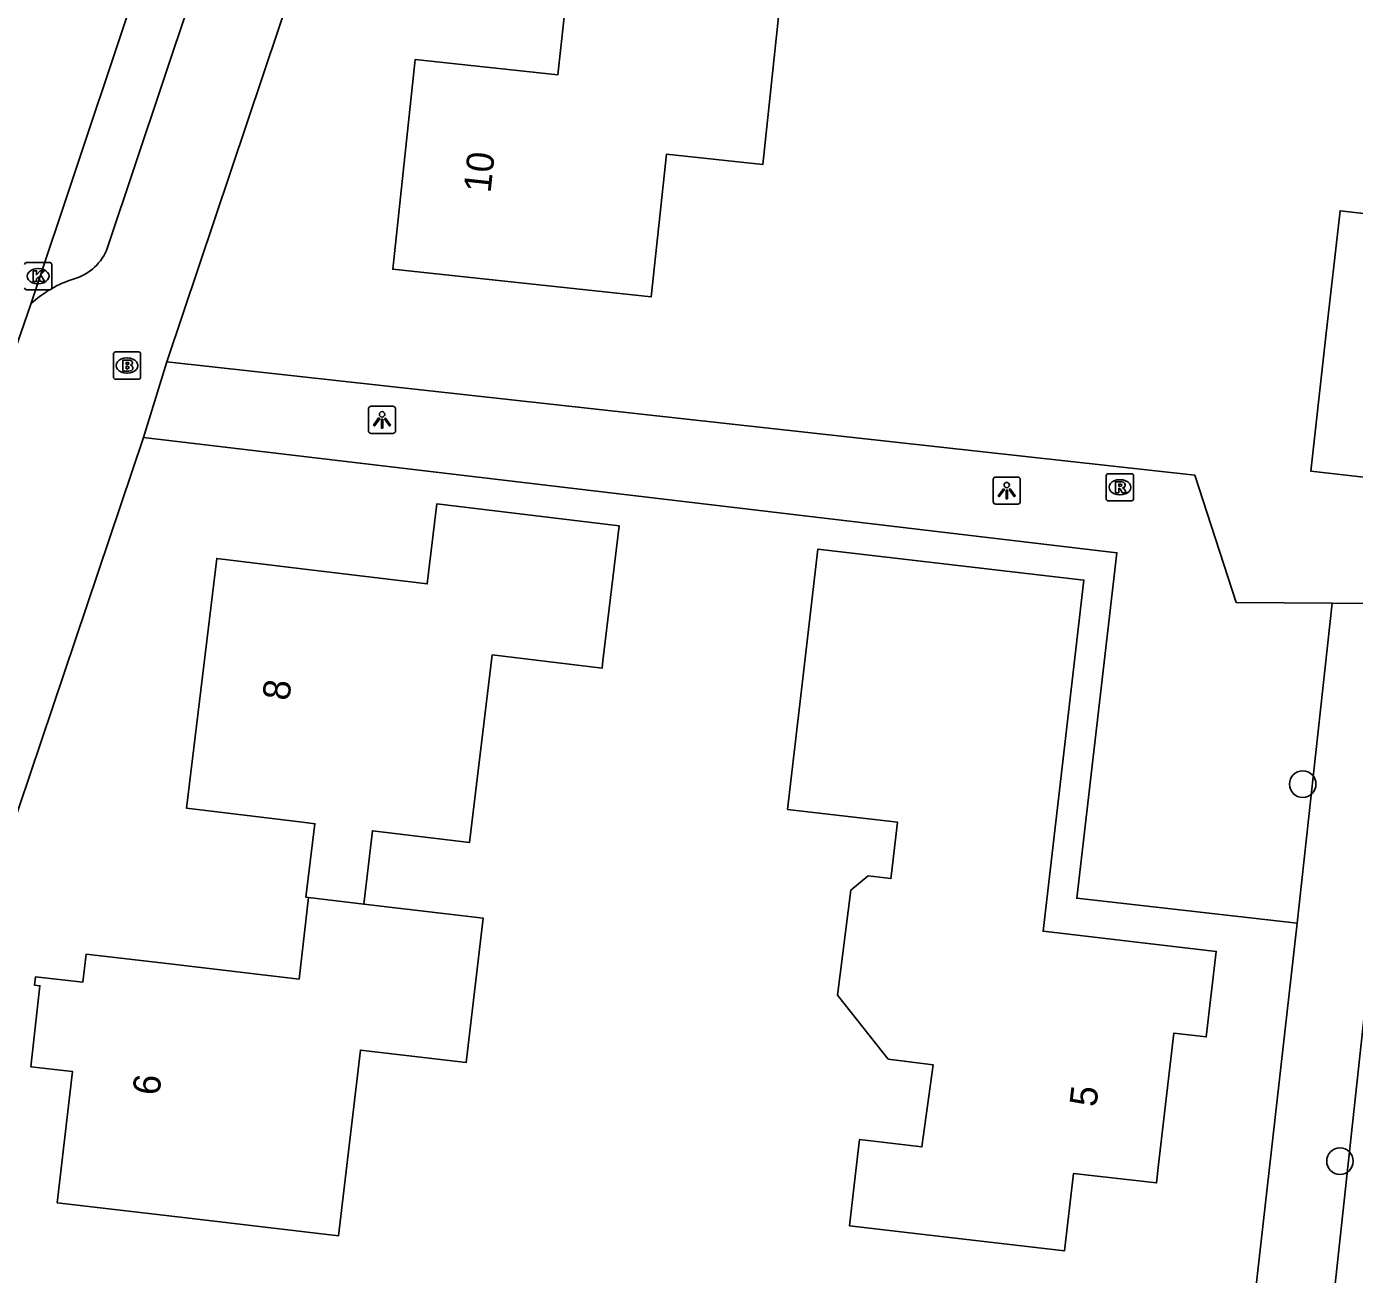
# Model space of a CAD drawing. Extents: x 162398 to 163643, y 386453 to 387397.
# Drawn here: x 162739.25 to 162788.12, y 386638.31 to 386684.22 of the extents above; entities that cross this region are included whole.
import ezdxf

# ---------------------------------------------------------------- set-up
doc = ezdxf.new("R2010")
doc.units = 0
for name, color, linetype in [('IMGEO_Boom', 7, 'Continuous'), ('IMGEO_Brandkraan', 7, 'Continuous'), ('IMGEO_Kolk', 7, 'Continuous'), ('IMGEO_Lichtpunt', 7, 'Continuous'), ('IMGEO_Pand', 7, 'Continuous'), ('IMGEO_Pand_nummerreeks', 7, 'Continuous'), ('IMGEO_Rijbaan_lokaal_open', 7, 'Continuous'), ('IMGEO_Rioolput', 7, 'Continuous'), ('IMGEO_Voetpad_open', 7, 'Continuous')]:
    doc.layers.add(name, color=color, linetype=linetype)

msp = doc.modelspace()

# ---------------------------------------------------------------- linework, layer by layer
at = {"layer": 'IMGEO_Boom'}
for centre in [(162786.218, 386656.353), (162787.589, 386642.482)]:
    msp.add_circle(centre, 0.489, dxfattribs=at)
at = {"layer": 'IMGEO_Brandkraan'}
for p, q in [((162742.448, 386671.325), (162742.448, 386672.177)), ((162742.523, 386672.251), (162743.375, 386672.251)), ((162743.449, 386672.177), (162743.449, 386671.325)), ((162742.936, 386672.031), (162742.961, 386672.031)), ((162743.375, 386671.251), (162742.523, 386671.251)), ((162742.959, 386671.471), (162742.934, 386671.471))]:
    msp.add_line(p, q, dxfattribs=at)
for points in [[(162742.448, 386671.325), (162742.448, 386672.177)], [(162742.523, 386672.251), (162743.375, 386672.251)], [(162743.449, 386672.177), (162743.449, 386671.325)], [(162742.796, 386671.951), (162742.796, 386671.551), (162743.009, 386671.551)], [(162743.027, 386671.951), (162742.796, 386671.951)], [(162742.975, 386671.87), (162742.921, 386671.87), (162742.921, 386671.794)], [(162742.921, 386671.794), (162742.974, 386671.794)], [(162742.983, 386671.718), (162742.921, 386671.718), (162742.921, 386671.637)], [(162742.921, 386671.637), (162742.983, 386671.637)], [(162743.375, 386671.251), (162742.523, 386671.251)]]:
    msp.add_lwpolyline(points, dxfattribs=at)
for centre, radius, start, end in [((162742.525, 386672.175), 0.0765, 91.552, 178.448), ((162742.525, 386672.175), 0.0765, 91.552, 178.448), ((162743.373, 386672.175), 0.0765, 1.552, 88.448), ((162743.373, 386672.175), 0.0765, 1.552, 88.448), ((162742.976, 386671.832), 0.0379, 267.8285, 90.9355), ((162742.984, 386671.677), 0.0404, 269.8759, 90.5077), ((162743.031, 386671.806), 0.145, 59.4692, 91.5367), ((162743.056, 386671.853), 0.0922, 285.5137, 58.1501), ((162743.061, 386671.661), 0.105, 301.3115, 78.989), ((162742.525, 386671.327), 0.0765, 181.552, 268.448), ((162742.525, 386671.327), 0.0765, 181.552, 268.448), ((162743.015, 386671.802), 0.251, 268.6676, 293.5347), ((162743.373, 386671.327), 0.0765, 271.552, 358.448), ((162743.373, 386671.327), 0.0765, 271.552, 358.448)]:
    msp.add_arc(centre, radius, start, end, dxfattribs=at)
for centre, major_axis, ratio, start_param, end_param in [((162742.935, 386671.751), (-0.387, 0.002), 0.722429, 4.712389, 7.853982), ((162742.96, 386671.751), (-0.39, 0.002), 0.717154, 1.570796, 4.712389)]:
    msp.add_ellipse(centre, major_axis=major_axis, ratio=ratio, start_param=start_param, end_param=end_param, dxfattribs=at)
at = {"layer": 'IMGEO_Kolk'}
for p, q in [((162739.25, 386675.541), (162740.102, 386675.541)), ((162739.663, 386675.321), (162739.688, 386675.321)), ((162740.176, 386675.467), (162740.176, 386674.615)), ((162740.102, 386674.541), (162739.25, 386674.541)), ((162739.686, 386674.761), (162739.661, 386674.761))]:
    msp.add_line(p, q, dxfattribs=at)
for points in [[(162739.25, 386675.541), (162740.102, 386675.541)], [(162739.496, 386675.241), (162739.619, 386675.241), (162739.619, 386675.09), (162739.749, 386675.241), (162739.913, 386675.241), (162739.767, 386675.09), (162739.92, 386674.841), (162739.768, 386674.841), (162739.683, 386675.005), (162739.619, 386674.938), (162739.619, 386674.841), (162739.496, 386674.841), (162739.496, 386675.241)], [(162740.176, 386675.467), (162740.176, 386674.615)], [(162740.102, 386674.541), (162739.25, 386674.541)]]:
    msp.add_lwpolyline(points, dxfattribs=at)
for centre, start, end in [((162739.252, 386675.465), 91.552, 178.448), ((162739.252, 386675.465), 91.552, 178.448), ((162740.1, 386675.465), 1.552, 88.448), ((162740.1, 386675.465), 1.552, 88.448), ((162739.252, 386674.617), 181.552, 268.448), ((162739.252, 386674.617), 181.552, 268.448), ((162740.1, 386674.617), 271.552, 358.448), ((162740.1, 386674.617), 271.552, 358.448)]:
    msp.add_arc(centre, 0.0765, start, end, dxfattribs=at)
for centre, major_axis, ratio, start_param, end_param in [((162739.662, 386675.041), (-0.387, 0.002), 0.722429, 4.712389, 7.853982), ((162739.687, 386675.041), (-0.39, 0.002), 0.717154, 1.570796, 4.712389)]:
    msp.add_ellipse(centre, major_axis=major_axis, ratio=ratio, start_param=start_param, end_param=end_param, dxfattribs=at)
at = {"layer": 'IMGEO_Lichtpunt'}
for p, q in [((162751.834, 386670.159), (162751.834, 386669.352)), ((162751.834, 386670.159), (162751.834, 386669.352)), ((162752.736, 386670.254), (162751.928, 386670.254)), ((162752.736, 386670.254), (162751.928, 386670.254)), ((162752.83, 386669.352), (162752.83, 386670.159)), ((162752.83, 386669.352), (162752.83, 386670.159)), ((162751.928, 386669.258), (162752.736, 386669.258)), ((162751.928, 386669.258), (162752.736, 386669.258)), ((162774.826, 386667.556), (162774.826, 386666.749)), ((162774.826, 386667.556), (162774.826, 386666.749)), ((162775.728, 386667.651), (162774.92, 386667.651)), ((162775.728, 386667.651), (162774.92, 386667.651)), ((162775.822, 386666.749), (162775.822, 386667.556)), ((162775.822, 386666.749), (162775.822, 386667.556)), ((162774.92, 386666.655), (162775.728, 386666.655)), ((162774.92, 386666.655), (162775.728, 386666.655))]:
    msp.add_line(p, q, dxfattribs=at)
for points in [[(162752.208, 386669.823), (162752.247, 386669.795), (162752.059, 386669.533), (162752.021, 386669.56), (162752.208, 386669.823)], [(162752.31, 386669.775), (162752.357, 386669.775), (162752.357, 386669.453), (162752.31, 386669.453), (162752.31, 386669.775)], [(162752.42, 386669.795), (162752.458, 386669.822), (162752.645, 386669.56), (162752.606, 386669.532), (162752.42, 386669.795)], [(162775.2, 386667.22), (162775.239, 386667.192), (162775.051, 386666.93), (162775.013, 386666.957), (162775.2, 386667.22)], [(162775.412, 386667.192), (162775.45, 386667.219), (162775.637, 386666.957), (162775.598, 386666.929), (162775.412, 386667.192)], [(162775.302, 386667.172), (162775.349, 386667.172), (162775.349, 386666.85), (162775.302, 386666.85), (162775.302, 386667.172)]]:
    msp.add_lwpolyline(points, dxfattribs=at)
for centre in [(162752.333, 386669.957), (162775.325, 386667.354)]:
    msp.add_circle(centre, 0.0994, dxfattribs=at)
for centre, start, end in [((162751.928, 386670.159), 90, 180), ((162751.928, 386670.159), 90, 180), ((162752.736, 386670.159), 0, 90), ((162752.736, 386670.159), 0, 90), ((162751.928, 386669.352), 180, 270), ((162751.928, 386669.352), 180, 270), ((162752.736, 386669.352), 270, 0), ((162752.736, 386669.352), 270, 360), ((162774.92, 386667.556), 90, 180), ((162774.92, 386667.556), 90, 180), ((162775.728, 386667.556), 0, 90), ((162775.728, 386667.556), 0, 90), ((162774.92, 386666.749), 180, 270), ((162774.92, 386666.749), 180, 270), ((162775.728, 386666.749), 270, 0), ((162775.728, 386666.749), 270, 360)]:
    msp.add_arc(centre, 0.0946, start, end, dxfattribs=at)
at = {"layer": 'IMGEO_Pand'}
for points in [[(162767.039, 386685.642), (162766.876, 386684.117), (162766.343, 386679.145), (162762.799, 386679.525), (162762.236, 386674.275), (162752.728, 386675.295), (162753.556, 386683.015), (162758.807, 386682.452), (162759.239, 386686.481), (162760.672, 386686.327)], [(162798.86, 386672.684), (162794.888, 386673.133), (162794.194, 386667.001), (162786.513, 386667.87), (162787.075, 386672.839), (162787.596, 386677.445), (162792.71, 386676.866), (162793.095, 386680.268), (162799.635, 386679.528), (162799.423, 386677.653), (162798.86, 386672.684)], [(162749.632, 386652.177), (162749.532, 386652.189), (162749.86, 386654.893), (162749.406, 386654.948), (162745.137, 386655.465), (162746.25, 386664.656), (162749.378, 386664.277), (162753.996, 386663.718), (162754.353, 386666.665), (162761.065, 386665.852), (162760.464, 386660.889), (162760.431, 386660.618), (162756.388, 386661.108), (162755.552, 386654.203), (162751.979, 386654.636), (162751.662, 386651.939)], [(162769.581, 386652.456), (162770.227, 386652.973), (162771.062, 386652.876), (162771.084, 386653.064), (162771.303, 386654.953), (162767.257, 386655.422), (162767.792, 386660.028), (162768.368, 386664.994), (162778.164, 386663.857), (162776.665, 386650.937), (162783.034, 386650.197), (162782.669, 386647.053), (162781.477, 386647.192), (162780.916, 386642.355), (162780.837, 386641.677), (162777.784, 386642.032), (162777.453, 386639.183), (162772.487, 386639.76), (162769.537, 386640.102), (162769.748, 386641.916), (162769.905, 386643.273), (162772.204, 386643.006), (162772.616, 386646.03), (162770.961, 386646.237), (162769.099, 386648.589), (162769.581, 386652.456)], [(162751.662, 386651.939), (162754.598, 386651.594), (162756.05, 386651.424), (162755.426, 386646.109), (162751.538, 386646.565), (162750.736, 386639.735), (162745.338, 386640.368), (162740.372, 386640.951), (162740.938, 386645.78), (162739.41, 386645.951), (162739.744, 386648.932), (162739.546, 386648.954), (162739.58, 386649.262), (162741.324, 386649.067), (162741.445, 386650.1), (162744.524, 386649.739), (162749.28, 386649.181), (162749.632, 386652.177)], [(162751.662, 386651.939), (162749.632, 386652.177)]]:
    msp.add_lwpolyline(points, dxfattribs=at)
at = {"layer": 'IMGEO_Rijbaan_lokaal_open'}
for points in [[(162739.403, 386674.014), (162747.82, 386699.195), (162752.818, 386713.374), (162756.44, 386721.247), (162760.497, 386728.254), (162767.447, 386739.091), (162769.561, 386742.426)], [(162736.362, 386665.025), (162737.942, 386669.81), (162739.403, 386674.014)], [(162788.796, 386650.757), (162787.792, 386641.469), (162787.39, 386637.74), (162787.117, 386635.214)]]:
    msp.add_lwpolyline(points, dxfattribs=at)
at = {"layer": 'IMGEO_Rioolput'}
for p, q in [((162778.989, 386666.846), (162778.989, 386667.698)), ((162779.064, 386667.772), (162779.916, 386667.772)), ((162779.99, 386667.698), (162779.99, 386666.846)), ((162779.477, 386667.552), (162779.502, 386667.552)), ((162779.916, 386666.772), (162779.064, 386666.772)), ((162779.5, 386666.992), (162779.475, 386666.992))]:
    msp.add_line(p, q, dxfattribs=at)
for points in [[(162778.989, 386666.846), (162778.989, 386667.698)], [(162779.064, 386667.772), (162779.916, 386667.772)], [(162779.99, 386667.698), (162779.99, 386666.846)], [(162779.578, 386667.47), (162779.326, 386667.472), (162779.326, 386667.072)], [(162779.326, 386667.072), (162779.45, 386667.072), (162779.45, 386667.234), (162779.461, 386667.234)], [(162779.504, 386667.391), (162779.45, 386667.391), (162779.45, 386667.31)], [(162779.45, 386667.31), (162779.502, 386667.31)], [(162779.916, 386666.772), (162779.064, 386666.772)], [(162779.508, 386667.205), (162779.579, 386667.072), (162779.719, 386667.072), (162779.654, 386667.198)]]:
    msp.add_lwpolyline(points, dxfattribs=at)
for centre, radius, start, end in [((162779.066, 386667.696), 0.0765, 91.552, 178.448), ((162779.066, 386667.696), 0.0765, 91.552, 178.448), ((162779.914, 386667.696), 0.0765, 1.552, 88.448), ((162779.914, 386667.696), 0.0765, 1.552, 88.448), ((162779.46, 386667.181), 0.0533, 26.0293, 88.6989), ((162779.486, 386667.499), 0.19, 274.7715, 282.9687), ((162779.51, 386667.295), 0.0964, 77.0061, 93.1865), ((162779.524, 386667.352), 0.0378, 276.6634, 79.6772), ((162779.577, 386667.36), 0.109, 350.3612, 89.416), ((162779.575, 386667.36), 0.112, 277.5842, 350.9817), ((162779.559, 386667.145), 0.108, 29.5134, 73.7905), ((162779.066, 386666.848), 0.0765, 181.552, 268.448), ((162779.066, 386666.848), 0.0765, 181.552, 268.448), ((162779.914, 386666.848), 0.0765, 271.552, 358.448), ((162779.914, 386666.848), 0.0765, 271.552, 358.448)]:
    msp.add_arc(centre, radius, start, end, dxfattribs=at)
for centre, major_axis, ratio, start_param, end_param in [((162779.476, 386667.272), (-0.387, 0.002), 0.722429, 4.712389, 7.853982), ((162779.501, 386667.272), (-0.39, 0.002), 0.717154, 1.570796, 4.712389)]:
    msp.add_ellipse(centre, major_axis=major_axis, ratio=ratio, start_param=start_param, end_param=end_param, dxfattribs=at)
at = {"layer": 'IMGEO_Voetpad_open'}
for points in [[(162744.409, 386671.894), (162754.454, 386701.785), (162757.742, 386711.279), (162762.934, 386721.672), (162768.744, 386730.951), (162776.93, 386743.582)], [(162745.3, 386685.267), (162742.231, 386676.09)], [(162743.548, 386669.105), (162744.409, 386671.894)], [(162744.409, 386671.894), (162782.247, 386667.715), (162783.774, 386663.035), (162787.296, 386663.004)], [(162728.319, 386605.252), (162728.244, 386606.221), (162728.3, 386607.457), (162729.171, 386615.834), (162729.703, 386622.29), (162730.396, 386627.558), (162731.458, 386633.225), (162743.548, 386669.105)], [(162786.017, 386651.238), (162777.902, 386652.152), (162779.378, 386664.867), (162743.548, 386669.105)], [(162786.017, 386651.238), (162787.296, 386663.004)], [(162787.296, 386663.004), (162855.09, 386662.415)], [(162780.556, 386602.933), (162780.807, 386605.308), (162786.017, 386651.238)]]:
    msp.add_lwpolyline(points, dxfattribs=at)
for centre, radius, start, end in [((162740.489, 386676.724), 1.854, 286.0983, 339.995), ((162742.27, 386670.918), 4.22, 107.4774, 132.8037)]:
    msp.add_arc(centre, radius, start, end, dxfattribs=at)

# ---------------------------------------------------------------- texts
at = {"layer": 'IMGEO_Pand_nummerreeks'}
for s, rotation, p in [('10', 83.8782, (162756.325, 386678.078)), ('8', 83.0961, (162748.916, 386659.397)), ('6', 83.3081, (162744.135, 386644.871)), ('5', 83.3806, (162778.622, 386644.451))]:
    msp.add_text(s, height=1, rotation=rotation, dxfattribs=at).set_placement(p)

doc.saveas('drawing.dxf')
